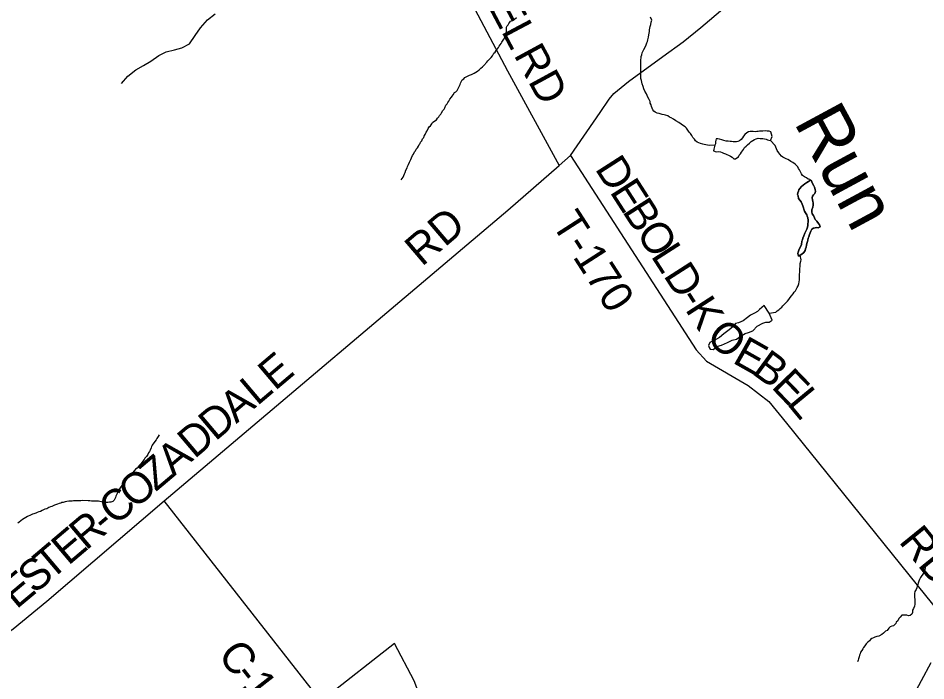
# Model space of a CAD drawing. Extents: x 1310247 to 1664935, y 284496 to 704931.
# Drawn here: x 1503927 to 1512676, y 471214 to 477604 of the extents above; entities that cross this region are included whole.
import ezdxf

# ---------------------------------------------------------------- set-up
doc = ezdxf.new("R2010")
doc.units = 0
for name, color, linetype in [('GM_X_County_Road_Text', 7, 'Continuous'), ('GM_X_County_Subdivision_Text', 7, 'Continuous'), ('GM_X_Interstate_Shield', 7, 'Continuous'), ('GM_X_Minor_Lake_Text', 7, 'Continuous'), ('GM_X_Minor_River', 7, 'Continuous'), ('GM_X_Minor_River_Text', 7, 'Continuous'), ('GM_X_Township_Road', 7, 'Continuous'), ('GM_X_Township_Subdivision', 7, 'Continuous')]:
    doc.layers.add(name, color=color, linetype=linetype)

msp = doc.modelspace()

# ---------------------------------------------------------------- linework, layer by layer
at = {"layer": 'GM_X_County_Road_Text'}
for points in [[(1502889.8, 471015.5), (1503751.1, 471629.3), (1503878, 471716.3), (1504204.3, 471981.9), (1505333.7, 472949.9), (1508647.1, 475751.9), (1509141.1, 476182.7), (1509251.1, 476281.3), (1509536.8, 476696), (1509623.1, 476823), (1509670.2, 476876.4), (1509810.6, 476992.5), (1510141.7, 477234.1), (1510336.7, 477375.5), (1510507.6, 477513.2), (1513011.2, 479638.4)], [(1510754.8, 467327.3), (1510235.5, 467954.1), (1508589.3, 469997.4), (1507876.6, 470873.8), (1507839.7, 470959.4), (1507742.4, 471214.7), (1507555, 471576.2), (1506883.6, 471047.9), (1506826.1, 471061.2), (1506787.7, 471096.6), (1505333.7, 472949.9)]]:
    msp.add_lwpolyline(points, dxfattribs=at)
at = {"layer": 'GM_X_County_Subdivision_Text'}
for points in [[(1506817.7, 480546.1), (1508644.4, 477096), (1509141.1, 476182.7)], [(1509251.1, 476281.3), (1510461, 474407.4), (1510561.7, 474297.5), (1510963.8, 474062.6), (1511162.2, 473909.2), (1511331.7, 473699.9), (1512899.4, 471753.3)]]:
    msp.add_lwpolyline(points, dxfattribs=at)
at = {"layer": 'GM_X_Interstate_Shield'}
msp.add_lwpolyline([(1512560, 471078.3), (1512634.5, 471216.7), (1512726.1, 471392.8)], dxfattribs=at)
at = {"layer": 'GM_X_Minor_River'}
for points in [[(1511179.2, 476425), (1511195.3, 476464.6), (1511189.8, 476484.8), (1511182.3, 476507.1), (1511164.4, 476515.5), (1511146.4, 476516), (1511126.3, 476516.4), (1511106.2, 476514.9), (1511092.1, 476515.2), (1511074, 476513.7), (1511059.9, 476512), (1511045.8, 476510.3), (1511029.7, 476508.7), (1511011.7, 476511.2), (1510995.6, 476511.6), (1510981.5, 476509.9), (1510965.4, 476508.3), (1510949.1, 476498.6), (1510932.6, 476483), (1510918.2, 476467.3), (1510909.7, 476451.4), (1510897.2, 476433.7), (1510878.9, 476422.1), (1510864.7, 476416.4), (1510850.5, 476412.7), (1510836.4, 476411), (1510818.3, 476411.5), (1510804.3, 476413.8), (1510790.3, 476416.2), (1510770.3, 476418.7), (1510752.2, 476419.1), (1510728.3, 476425.7), (1510708.4, 476432.2), (1510686.4, 476438.8), (1510672.4, 476441.1), (1510656.4, 476441.5), (1510652, 476427.5), (1510647.6, 476411.6), (1510647.1, 476391.5), (1510643.7, 476378.1)], [(1510629.4, 476325.8), (1510655.2, 476315.1), (1510675.4, 476318.6), (1510697.4, 476314.1), (1510711.3, 476307.7), (1510725.2, 476303.4), (1510745.2, 476296.9), (1510759.1, 476290.5), (1510775, 476284.1), (1510792.8, 476273.7), (1510808.6, 476263.2), (1510824.3, 476248.8), (1510840.3, 476246.4), (1510854.6, 476256.1), (1510869, 476267.8), (1510877.4, 476281.6), (1510889.8, 476297.4), (1510898.2, 476311.2), (1510908.6, 476325), (1510919, 476338.8), (1510929.5, 476356.6), (1510943.9, 476370.3), (1510958.3, 476384), (1510976.7, 476397.6), (1510993.2, 476415.3), (1511009.5, 476424.9), (1511025.8, 476432.6), (1511040, 476440.2), (1511060.2, 476445.8), (1511078.3, 476445.3), (1511092.4, 476445), (1511106.4, 476442.7), (1511120.4, 476440.3), (1511136.3, 476435.9), (1511150.3, 476431.6), (1511164.2, 476427.2), (1511178.3, 476424.9), (1511179.2, 476425)], [(1510643.7, 476378.1), (1510633.7, 476339.7), (1510629.4, 476325.8)], [(1511564.5, 476042.4), (1511546.1, 476030.8), (1511527.7, 476019.2), (1511509.4, 476007.6), (1511494.9, 475993.9), (1511478.5, 475980.2), (1511462, 475962.6), (1511451.6, 475948.8), (1511447.3, 475934.8), (1511442.9, 475920.9), (1511440.5, 475904.9), (1511444.2, 475890.8), (1511449.6, 475866.6), (1511461.2, 475848.2), (1511472.8, 475831.9), (1511484.3, 475809.5), (1511492, 475795.3), (1511497.5, 475775.1), (1511501.2, 475761), (1511506.8, 475742.8), (1511516.4, 475726.5), (1511530, 475708.1), (1511533.7, 475694), (1511537.3, 475679.8), (1511540.7, 475655.7), (1511540.4, 475641.6), (1511539.9, 475621.6), (1511539.5, 475605.5), (1511535.1, 475589.6), (1511528.6, 475569.7), (1511520, 475549.8), (1511509.5, 475530), (1511498.8, 475504.2), (1511490.2, 475482.3), (1511487.8, 475466.3), (1511481.4, 475452.5), (1511476.7, 475422.5), (1511470.2, 475406.6), (1511459.6, 475382.8), (1511453.2, 475366.8), (1511444.7, 475349), (1511442.3, 475335), (1511447.7, 475308.8), (1511466, 475318.4), (1511480.4, 475330.1)], [(1511564.5, 476042.4), (1511574.3, 476036.1), (1511579.9, 476015.9), (1511595.2, 475987.4), (1511602.9, 475973.2), (1511608.4, 475953), (1511612, 475932.9), (1511605.5, 475915), (1511593.1, 475901.2), (1511582.7, 475887.4), (1511580.3, 475871.4), (1511583.8, 475851.3), (1511587.5, 475837.1), (1511591.1, 475823), (1511588.6, 475801), (1511586.1, 475783), (1511577.4, 475755.1), (1511576.9, 475737.1), (1511580.5, 475718.9), (1511592.1, 475700.6), (1511603.6, 475680.2), (1511609.3, 475664.1), (1511626.9, 475647.6), (1511640.4, 475625.2), (1511650.1, 475610.9), (1511657.6, 475590.7), (1511639.3, 475581.1), (1511623.4, 475585.5), (1511609.3, 475583.8), (1511593.1, 475580.2), (1511578.7, 475568.5), (1511566.3, 475550.7), (1511559.8, 475534.8), (1511553.4, 475518.9), (1511546.8, 475497), (1511542.5, 475483.1), (1511537.9, 475463.1), (1511535.6, 475449.1), (1511529.1, 475431.2), (1511524.7, 475415.3), (1511522.2, 475395.3), (1511515.8, 475379.4), (1511511.4, 475365.4), (1511498.9, 475345.7), (1511480.4, 475330.1), (1511466, 475318.4), (1511447.7, 475308.8), (1511442.3, 475335), (1511444.7, 475349), (1511453.2, 475366.8), (1511459.6, 475382.8), (1511470.2, 475406.6), (1511476.7, 475422.5), (1511481.4, 475452.5), (1511487.8, 475466.3), (1511490.2, 475482.3), (1511498.8, 475504.2), (1511509.5, 475530), (1511520, 475549.8), (1511528.6, 475569.7), (1511535.1, 475589.6), (1511539.5, 475605.5), (1511539.9, 475621.6), (1511540.4, 475641.6), (1511540.7, 475655.7), (1511537.3, 475679.8), (1511533.7, 475694), (1511530, 475708.1), (1511516.4, 475726.5), (1511506.8, 475742.8), (1511501.2, 475761), (1511497.5, 475775.1), (1511492, 475795.3), (1511484.3, 475809.5), (1511472.8, 475831.9), (1511461.2, 475848.2), (1511449.6, 475866.6), (1511444.2, 475890.8), (1511440.5, 475904.9), (1511442.9, 475920.9), (1511447.3, 475934.8), (1511451.6, 475948.8), (1511462, 475962.6), (1511478.5, 475980.2), (1511494.9, 475993.9), (1511509.4, 476007.6), (1511527.7, 476019.2), (1511546.1, 476030.8), (1511564.5, 476042.4)], [(1511480.4, 475330.1), (1511498.9, 475345.7), (1511511.4, 475365.4), (1511515.8, 475379.4), (1511522.2, 475395.3), (1511524.7, 475415.3), (1511529.1, 475431.2), (1511535.6, 475449.1), (1511537.9, 475463.1), (1511542.5, 475483.1), (1511546.8, 475497), (1511553.4, 475518.9), (1511559.8, 475534.8), (1511566.3, 475550.7), (1511578.7, 475568.5), (1511593.1, 475580.2), (1511609.3, 475583.8), (1511623.4, 475585.5), (1511639.3, 475581.1), (1511657.6, 475590.7), (1511650.1, 475610.9), (1511640.4, 475625.2), (1511626.9, 475647.6), (1511609.3, 475664.1), (1511603.6, 475680.2), (1511592.1, 475700.6), (1511580.5, 475718.9), (1511576.9, 475737.1), (1511577.4, 475755.1), (1511586.1, 475783), (1511588.6, 475801), (1511591.1, 475823), (1511587.5, 475837.1), (1511583.8, 475851.3), (1511580.3, 475871.4), (1511582.7, 475887.4), (1511593.1, 475901.2), (1511605.5, 475915), (1511612, 475932.9), (1511608.4, 475953), (1511602.9, 475973.2), (1511595.2, 475987.4), (1511579.9, 476015.9), (1511574.3, 476036.1), (1511564.5, 476042.4)], [(1510780.9, 474600.3), (1510729.7, 474559.2), (1510688.7, 474525.8), (1510635.7, 474494.7), (1510593, 474477.5), (1510582.4, 474447.5), (1510586, 474427.4), (1510597.8, 474411.1), (1510626, 474408.5), (1510671, 474441.8), (1510707.4, 474451.1), (1510764.4, 474476.1), (1510809.2, 474499.4), (1510849.7, 474508.6), (1510896.7, 474539.9), (1510933.4, 474565.2), (1510967.9, 474574.6), (1511008.5, 474589.9), (1511051.7, 474633.2), (1511104.7, 474664.3), (1511135.1, 474671.8), (1511167.4, 474673.2), (1511194, 474692.7), (1511165.1, 474759.6)], [(1511165.1, 474759.6), (1511118.1, 474832.8), (1511073.1, 474795.5), (1511052.5, 474775.8), (1511026, 474760.3), (1510987.3, 474740.9), (1510958.6, 474717.4), (1510915.7, 474686.1), (1510868.9, 474664.9), (1510840.6, 474661.4), (1510817.8, 474629.8), (1510780.9, 474600.3)]]:
    msp.add_lwpolyline(points, dxfattribs=at)
at = {"layer": 'GM_X_Minor_River_Text'}
for points in [[(1504922.4, 476974.3), (1504983.8, 477043.5), (1505061, 477104.4), (1505134, 477147.4), (1505206.9, 477188.3), (1505284, 477243.2), (1505354.8, 477278.2), (1505433.4, 477299), (1505503.9, 477317.9), (1505576.8, 477356.9), (1505632.3, 477438.2), (1505683.7, 477511.6), (1505753.2, 477588.7), (1505824.4, 477645.7)], [(1508651.3, 477540.5), (1508657.5, 477552.4), (1508665.8, 477564.3), (1508672, 477576.2), (1508691.9, 477580.4)], [(1508691.9, 477580.4), (1508708.3, 477592), (1508730.9, 477611.6)], [(1510643.7, 476378.1), (1510586.4, 476375), (1510570.4, 476379.3), (1510554.5, 476383.7), (1510540.5, 476386.1), (1510526.5, 476390.4), (1510504.6, 476397), (1510488.7, 476403.4), (1510472.7, 476407.8), (1510457, 476422.2), (1510447.4, 476438.5), (1510431.7, 476454.9), (1510420.1, 476471.3), (1510406.5, 476491.6), (1510394.8, 476506), (1510383.2, 476524.3), (1510367.6, 476542.8), (1510355.9, 476557.1), (1510340, 476565.5), (1510316.4, 476582.1), (1510294.6, 476596.7), (1510267, 476615.4), (1510245.2, 476630), (1510221.4, 476642.6), (1510205.6, 476651), (1510187.8, 476661.5), (1510167.9, 476670), (1510153.9, 476672.3), (1510133.9, 476676.8), (1510105.9, 476683.5), (1510086, 476688), (1510068.1, 476696.5), (1510054.3, 476706.8), (1510044.6, 476721.1), (1510038.9, 476735.3), (1510031.3, 476753.5), (1510027.7, 476769.7), (1510020.1, 476785.9), (1510018.4, 476800), (1510008.9, 476818.3), (1509995.4, 476842.7), (1509989.8, 476858.8), (1509982.1, 476873.1), (1509968.7, 476901.5), (1509959.2, 476921.8), (1509951.7, 476944), (1509942.3, 476970.4), (1509938.8, 476988.5), (1509935.1, 477004.6), (1509929.5, 477020.8), (1509927.9, 477036.9), (1509928.3, 477051), (1509928.7, 477069), (1509929.1, 477083), (1509929.5, 477099.1), (1509930, 477119.1), (1509928.4, 477137.2), (1509928.8, 477151.3), (1509929.2, 477169.3), (1509927.5, 477183.4), (1509930.1, 477205.4), (1509930.5, 477219.5), (1509932.9, 477235.5), (1509937.2, 477249.4), (1509941.7, 477269.3), (1509952.3, 477289.2), (1509958.6, 477303), (1509969.2, 477324.9), (1509979.8, 477346.7), (1509988.3, 477366.5), (1509992.7, 477380.5), (1509995.1, 477394.5), (1510001.8, 477422.4), (1510006.3, 477442.4), (1510011.1, 477474.3), (1510013.6, 477492.3), (1510016, 477508.3), (1510018.4, 477524.3), (1510024.9, 477544.2), (1510029.4, 477564.2), (1510033.9, 477584.1), (1510022.6, 477612.5)], [(1507619.3, 476045), (1507627.5, 476056.9), (1507637.8, 476070.8), (1507644.1, 476086.7), (1507652.3, 476102.6), (1507658.6, 476116.6), (1507665, 476138.5), (1507675.4, 476160.4), (1507679.6, 476172.4), (1507688, 476192.3), (1507698.3, 476214.2), (1507710.8, 476240.1), (1507717.1, 476258), (1507729.5, 476279.9), (1507737.8, 476293.8), (1507748.2, 476313.7), (1507756.4, 476325.6), (1507762.6, 476339.5), (1507774.9, 476355.3), (1507785.2, 476371.2), (1507793.5, 476385.1), (1507801.7, 476397), (1507805.9, 476409), (1507818.2, 476422.8), (1507824.5, 476440.8), (1507836.8, 476454.6), (1507841, 476466.6), (1507849.3, 476482.5), (1507859.7, 476506.4), (1507867.9, 476518.3), (1507880.3, 476540.1), (1507888.6, 476556), (1507902.8, 476565.8), (1507913.2, 476585.7), (1507921.4, 476597.6), (1507943.7, 476613.3), (1507958, 476625.1), (1507968.2, 476639), (1507980.5, 476652.8), (1507988.7, 476664.7), (1508001, 476678.6), (1508007.2, 476692.5), (1508019.7, 476714.4), (1508031.9, 476728.2), (1508038.1, 476740.1), (1508050.6, 476766), (1508060.8, 476777.9), (1508067.1, 476791.8), (1508077.3, 476803.7), (1508087.6, 476821.6), (1508104, 476841.3), (1508110.2, 476853.3), (1508118.5, 476865.2), (1508132.9, 476887), (1508145, 476894.8), (1508157.3, 476906.7), (1508163.5, 476920.6), (1508173.9, 476938.5), (1508182.1, 476952.4), (1508186.3, 476964.3), (1508190.6, 476978.3), (1508200.9, 476996.2), (1508207.2, 477010.1), (1508221.3, 477020), (1508233.6, 477031.8), (1508251.8, 477041.5), (1508276.1, 477053.2), (1508296.3, 477060.9), (1508310.4, 477066.6), (1508322.5, 477072.5), (1508338.8, 477084.2), (1508355, 477092), (1508371.2, 477105.8), (1508387.5, 477121.6), (1508401.8, 477135.4), (1508414.1, 477149.2), (1508444.7, 477178.8), (1508454.9, 477192.7), (1508473.3, 477210.4), (1508485.6, 477224.3), (1508497.9, 477240.1), (1508506.1, 477254), (1508512.3, 477266), (1508524.6, 477277.8), (1508534.9, 477293.7), (1508547.2, 477309.5), (1508557.4, 477321.4), (1508563.6, 477333.3), (1508573.9, 477347.2), (1508582.1, 477361.1), (1508588.3, 477373), (1508608.9, 477402.8), (1508623.4, 477430.6), (1508627.6, 477442.6), (1508629.8, 477454.6), (1508634.1, 477468.5), (1508634.5, 477492.6), (1508632.7, 477504.7), (1508632.9, 477516.7), (1508641.1, 477528.6), (1508651.3, 477540.5)], [(1511564.5, 476042.4), (1511556.6, 476048.6), (1511542.6, 476052.9), (1511524.8, 476063.4), (1511505, 476073.9), (1511487.3, 476088.4), (1511477.6, 476102.6), (1511468, 476123), (1511458.4, 476141.2), (1511448.8, 476155.5), (1511441.1, 476169.7), (1511429.4, 476184.1), (1511415.6, 476196.4), (1511393.9, 476213), (1511376.1, 476223.5), (1511362.3, 476231.8), (1511344.4, 476240.3), (1511330.5, 476246.6), (1511316.6, 476255), (1511298.8, 476263.5), (1511285, 476273.8), (1511267.4, 476292.3), (1511257.7, 476306.6), (1511244.1, 476327), (1511236.5, 476345.2), (1511230.9, 476359.4), (1511225.3, 476377.6), (1511179.2, 476425)], [(1511165.1, 474759.6), (1511229.4, 474770.3), (1511243.7, 474782), (1511258, 474791.7), (1511272.4, 474805.4), (1511286.8, 474817.1), (1511299.2, 474830.8), (1511311.6, 474844.6), (1511328, 474860.2), (1511342.4, 474873.9), (1511356.9, 474891.6), (1511369.4, 474909.4), (1511381.9, 474927.1), (1511398.5, 474946.8), (1511406.9, 474960.6), (1511419.3, 474976.4), (1511429.8, 474994.2), (1511436.2, 475008.1), (1511444.6, 475023.9), (1511451.1, 475043.8), (1511453.6, 475061.9), (1511458.1, 475081.8), (1511458.6, 475099.9), (1511459.1, 475121.9), (1511459.5, 475136), (1511459.9, 475154), (1511460.3, 475170), (1511460.8, 475190.1), (1511463.3, 475208.1), (1511465.7, 475226.1), (1511466.1, 475240.1), (1511470.6, 475260.1), (1511473, 475274.1), (1511466, 475318.4)], [(1505285.1, 473587.8), (1505274.8, 473572), (1505262.4, 473552.1), (1505256.2, 473538.2), (1505243.9, 473522.3), (1505219.2, 473486.6), (1505213, 473474.7), (1505208.7, 473460.7), (1505200.3, 473438.8), (1505192.1, 473424.9), (1505183.8, 473413), (1505177.6, 473397.1), (1505165.2, 473379.2), (1505148.9, 473361.4), (1505142.7, 473349.5), (1505128.4, 473333.7), (1505118.1, 473319.8), (1505109.9, 473307.9), (1505093.6, 473292.1), (1505087.3, 473280.2), (1505073, 473264.4), (1505058.8, 473254.6), (1505046.6, 473242.8), (1505028.2, 473221), (1505013.9, 473209.2), (1505001.7, 473195.3), (1504989.4, 473183.5), (1504983.2, 473171.6), (1504971, 473161.8), (1504962.8, 473149.9), (1504950.5, 473136), (1504940.2, 473120.1), (1504927.9, 473102.3), (1504917.6, 473086.4), (1504909.3, 473074.5), (1504899.1, 473058.6), (1504892.8, 473044.7), (1504884.6, 473032.8), (1504880.4, 473020.8), (1504874.1, 473008.9), (1504867.9, 472995), (1504863.7, 472983), (1504857.5, 472971.1), (1504851.2, 472957.1), (1504838.9, 472943.3), (1504818.8, 472937.6), (1504806.7, 472935.8), (1504792.6, 472934), (1504776.6, 472934.3), (1504760.6, 472936.5), (1504742.6, 472938.8), (1504730.6, 472941), (1504712.5, 472943.3), (1504700.5, 472945.5), (1504674.5, 472945.9), (1504662.5, 472948.1), (1504646.4, 472948.4), (1504632.4, 472948.6), (1504616.3, 472948.8), (1504600.3, 472951.1), (1504542.2, 472952), (1504530.1, 472950.2), (1504496, 472950.8), (1504473.9, 472949.1), (1504459.9, 472949.3), (1504445.8, 472947.6), (1504429.7, 472947.8), (1504413.7, 472946.1), (1504395.5, 472942.3), (1504379.5, 472940.6), (1504361.3, 472934.9), (1504349.3, 472935.1), (1504337.1, 472929.2), (1504323, 472925.5), (1504306.9, 472917.7), (1504276.6, 472908.1), (1504252.3, 472896.5), (1504238.2, 472892.7), (1504222.1, 472885), (1504201.8, 472873.3), (1504183.7, 472869.5), (1504171.5, 472863.7), (1504159.4, 472857.9), (1504143.2, 472848.1), (1504127.1, 472844.4), (1504110.9, 472838.6), (1504096.8, 472832.8), (1504078.6, 472825.1), (1504064.5, 472821.3), (1504044.3, 472813.6), (1504016, 472800), (1503999.8, 472790.3), (1503985.6, 472780.5), (1503967.3, 472768.7), (1503951.1, 472757), (1503936.8, 472743.1), (1503922.6, 472733.3)], [(1512681.5, 472351.6), (1512673, 472331.7), (1512670.6, 472315.7), (1512668.2, 472301.8), (1512665.9, 472287.8), (1512659.4, 472269.8), (1512653, 472254), (1512625.8, 472210.5), (1512615.3, 472192.7), (1512608.8, 472174.8), (1512602.3, 472156.9), (1512598, 472142.9), (1512593.6, 472129), (1512589.1, 472111), (1512582.7, 472095.1), (1512570.2, 472075.4), (1512565.6, 472055.4), (1512567.2, 472035.3), (1512566.7, 472017.3), (1512570.4, 472003.1), (1512569.9, 471983.1), (1512569.5, 471969), (1512569.1, 471953), (1512566.6, 471933), (1512558, 471911.1), (1512547.6, 471897.3), (1512547, 471873.3), (1512540.6, 471857.4), (1512524.2, 471843.7), (1512510.1, 471842.1), (1512492.1, 471846.5), (1512474.1, 471848.9), (1512458, 471849.3), (1512443.9, 471847.7), (1512429.4, 471828), (1512415, 471814.2), (1512406.4, 471794.4), (1512390, 471780.8), (1512387.7, 471766.8), (1512363, 471745.3), (1512348.9, 471741.6), (1512332.6, 471734), (1512318.3, 471722.3), (1512303.6, 471700.6), (1512287.4, 471694.9), (1512268.8, 471673.3), (1512250.4, 471661.7), (1512221.9, 471644.3), (1512203.8, 471642.8), (1512185.5, 471635.2), (1512171.3, 471629.5), (1512157, 471621.8), (1512142.8, 471614.2), (1512132.4, 471600.3), (1512116, 471588.7), (1512101.5, 471571), (1512087, 471553.3), (1512076.6, 471537.5), (1512068.2, 471523.6), (1512057.7, 471505.8), (1512047.3, 471492), (1512042.9, 471476.1), (1512036.5, 471462.2), (1512032.1, 471446.3), (1512027.6, 471426.3), (1512023.2, 471412.4), (1512018.8, 471396.4)]]:
    msp.add_lwpolyline(points, dxfattribs=at)

# ---------------------------------------------------------------- texts
at = {"layer": 'GM_X_Minor_Lake_Text'}
msp.add_text('Run', height=500.03, rotation=298.37251, dxfattribs=at).set_placement((1511398.9, 476601.6))
at = {"layer": 'GM_X_Township_Road'}
for s, rotation, p in [('RD', 40.43993, (1507817.6, 475202.4)), ('E', 40.2127, (1506401.7, 474004.9)), ('L', 40.21637, (1506230.4, 473860)), ('A', 40.21368, (1506028.8, 473689.6)), ('D', 40.21829, (1505827.2, 473519.1)), ('D', 40.21564, (1505625.6, 473348.7)), ('A', 40.21368, (1505424, 473178.2)), ('Z', 40.21676, (1505252.6, 473033.3)), ('O', 40.21368, (1505051, 472862.8)), ('C', 40.21435, (1504862.9, 472703.8)), ('R', 40.21435, (1504580.6, 472465.1)), ('-', 40.21435, (1504768.8, 472624.2)), ('E', 40.21637, (1504409.3, 472320.2)), ('T', 40.21676, (1504237.9, 472175.4)), ('S', 40.21767, (1504083.4, 472044.7)), ('E', 39.92378, (1503910, 471899.6)), ('C', 308.02834, (1505842.4, 471460.7)), ('-', 308.04685, (1505994.2, 471266.5)), ('1', 308.10241, (1506070.4, 471169.3))]:
    msp.add_text(s, height=300, rotation=rotation, dxfattribs=at).set_placement(p)
at = {"layer": 'GM_X_Township_Subdivision'}
for s, rotation, p in [('DEBOLD-KOEBEL', 297.93157, (1507096.5, 480276.3)), ('RD', 298.53455, (1508699, 477251.6)), ('D', 302.67263, (1509480.7, 476153.1)), ('E', 302.67393, (1509623.3, 475930.9)), ('B', 302.67746, (1509744.4, 475742)), ('T-170', 302.75267, (1509062.2, 475622.9)), ('O', 302.67263, (1509877.4, 475534.6)), ('L', 302.67393, (1510020, 475312.4)), ('D', 302.67732, (1510141.1, 475123.5)), ('K', 302.82043, (1510350.6, 474796.8)), ('-', 302.66816, (1510283.6, 474901.3)), ('O', 317.10564, (1510546, 474512.5)), ('E', 330.61534, (1510801.7, 474287.4)), ('B', 323.79443, (1510989.3, 474182.4)), ('E', 313.88775, (1511177.8, 474045.9)), ('L', 309.54933, (1511329.3, 473888.6)), ('RD', 309.04657, (1512407.8, 472555.7))]:
    msp.add_text(s, height=300, rotation=rotation, dxfattribs=at).set_placement(p)

doc.saveas('drawing.dxf')
